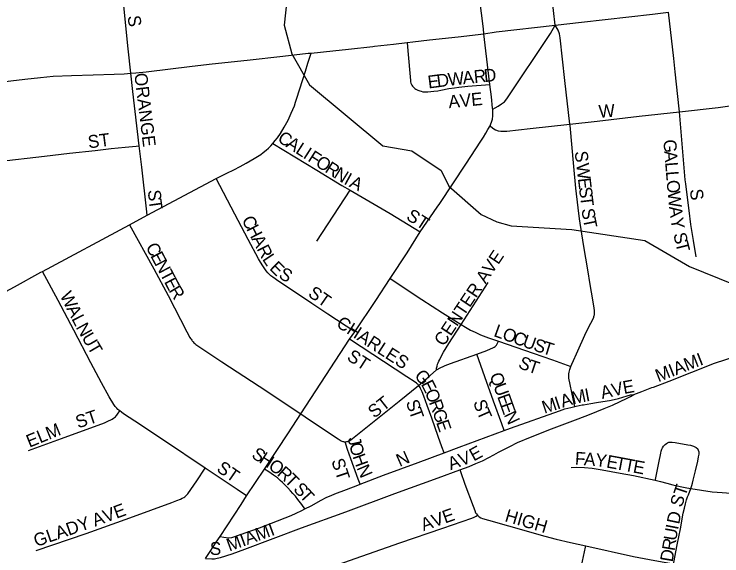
# Model space of a CAD drawing. Extents: x 1410790 to 1770854, y 448063 to 770588.
# Drawn here: x 1562870 to 1565628, y 614256 to 616367 of the extents above; entities that cross this region are included whole.
import ezdxf

# ---------------------------------------------------------------- set-up
doc = ezdxf.new("R2010")
doc.units = 0
for name, color, linetype in [('GM_X_City_Street', 7, 'Continuous'), ('GM_X_City_Street_Text', 7, 'Continuous'), ('GM_X_Minor_River', 7, 'Continuous'), ('GM_X_US_Route', 7, 'Continuous')]:
    doc.layers.add(name, color=color, linetype=linetype)

msp = doc.modelspace()

# ---------------------------------------------------------------- linework, layer by layer
at = {"layer": 'GM_X_City_Street'}
for points in [[(1564978.5, 616324.6), (1564952.7, 616553.9), (1564937.3, 616691.2), (1564931.9, 616739.1)], [(1563325, 616137), (1563313.9, 616232.1), (1563293.6, 616439.3)], [(1564978.5, 616324.6), (1565081.1, 616335.3), (1565357.8, 616367), (1565420.6, 616374.5)], [(1565462.9, 615986.9), (1565461.7, 615998.5), (1565446, 616142.6), (1565440.6, 616194.3), (1565420.6, 616374.5)], [(1564700.8, 616291.1), (1564748.7, 616298.3), (1564978.5, 616324.6)], [(1564735.2, 615996.5), (1564744.2, 616001.7), (1564756.7, 616008.8), (1564769.8, 616017.8), (1564780.5, 616026.1), (1564790, 616037.4), (1564959.7, 616291.3), (1564978.5, 616324.6)], [(1565035.8, 615938.8), (1565016.6, 616108.9), (1564997.3, 616274.5), (1564995, 616290.3), (1564989.8, 616304.7), (1564978.5, 616324.6)], [(1564401.5, 616256.9), (1564424.4, 616259.6), (1564488.5, 616266.6), (1564600.8, 616279.1), (1564700.8, 616291.1)], [(1564267.4, 616241.7), (1564273.9, 616242.4), (1564347.8, 616250.3), (1564401.5, 616256.9)], [(1564401.5, 616256.9), (1564404.3, 616224.3), (1564414.3, 616108.3), (1564415, 616102.9), (1564416.5, 616097.7), (1564418.3, 616093.7), (1564420.5, 616089.9), (1564422.4, 616087), (1564424.1, 616084.9), (1564426.4, 616082.5), (1564429.1, 616079.9), (1564431.9, 616077.7), (1564435.4, 616075.5), (1564438.7, 616073.6), (1564442.8, 616071.4), (1564446.8, 616069.7), (1564451.2, 616067.9), (1564456, 616066.6), (1564462.3, 616065.1), (1564469, 616064.5), (1564475.1, 616064.3), (1564482.1, 616064.5), (1564505, 616066.6), (1564521.1, 616068.8), (1564533.5, 616071), (1564564.6, 616077.2), (1564586, 616080.5), (1564602.8, 616082.9), (1564638.5, 616086.7), (1564723.8, 616093.2)], [(1564027, 616215.7), (1564112.3, 616224.8), (1564172.7, 616231.3), (1564267.4, 616241.7)], [(1563325, 616137), (1563344.7, 616138.4), (1563385.1, 616142.6), (1563563.9, 616164), (1563641.9, 616173.3), (1563778.4, 616188.2), (1563917.3, 616203.5), (1564016.2, 616214.6), (1564027, 616215.7)], [(1563877.8, 615863.1), (1563887.3, 615874.5), (1563895.9, 615885.8), (1563907.5, 615902.1), (1563922.6, 615926.9), (1563937.4, 615954.6), (1563950.1, 615981.3), (1563956.3, 615995.3), (1563962.2, 616010.3), (1563967, 616024), (1563972.2, 616039.3), (1564004.9, 616144.6), (1564014.9, 616176.6), (1564027, 616215.7)], [(1562730.3, 616092), (1562742.4, 616093.6), (1562800.7, 616100.9), (1562911.9, 616113.4), (1562972.3, 616120.3), (1563022, 616125.1), (1563093.8, 616128.3), (1563178.5, 616130.1), (1563259.8, 616133.3), (1563298.7, 616135.2), (1563325, 616137)], [(1563357.8, 615854.3), (1563333.2, 616065.8), (1563325, 616137)], [(1565462.9, 615986.9), (1565613.9, 616004), (1565704.5, 616016.1), (1565880.6, 616035.7)], [(1565035.8, 615938.8), (1565141.5, 615950.7), (1565305.6, 615969.1), (1565462.9, 615986.9)], [(1565528.2, 615421.7), (1565517.3, 615485.8), (1565507.6, 615547.2), (1565500, 615602.2), (1565492.4, 615663.5), (1565487.5, 615705.7), (1565485.6, 615721.8), (1565462.9, 615986.9)], [(1564724.7, 615932.5), (1564735.5, 615922.8), (1564745.7, 615916), (1564756.3, 615912.1), (1564767.3, 615910.8), (1564778.7, 615910.8), (1564790.2, 615911.6), (1564881.3, 615921.4), (1565035.8, 615938.8)], [(1565129.6, 615189.5), (1565130.6, 615192.4), (1565131.1, 615195.6), (1565131.5, 615200.5), (1565131.6, 615205.5), (1565131.4, 615213.1), (1565130.5, 615222.1), (1565126.8, 615246.5), (1565113.9, 615321.5), (1565106.8, 615362.9), (1565088.4, 615469.5), (1565073.6, 615570.2), (1565068.2, 615612.1), (1565059.3, 615688.7), (1565050.6, 615773.5), (1565036.3, 615933.7), (1565035.8, 615938.8)], [(1563658, 615726.5), (1563699.2, 615747.3), (1563726.1, 615761.2), (1563750.5, 615773.9), (1563774.5, 615786.9), (1563789.6, 615795.4), (1563805.2, 615804.6), (1563818.9, 615812.9), (1563831, 615820.7), (1563841.1, 615827.9), (1563851.8, 615837), (1563861.2, 615845.5), (1563870.4, 615854.7), (1563877.8, 615863.1)], [(1563877.8, 615863.1), (1564049.8, 615759.2), (1564147.7, 615699.9), (1564179, 615681.3)], [(1562410.4, 615747.9), (1562552.2, 615764.5), (1562707.2, 615782.2), (1562806.3, 615792.9), (1562987.9, 615814.2), (1563085.2, 615825.4), (1563186.2, 615836.1), (1563248.2, 615843.3), (1563303.3, 615849.2), (1563346.1, 615853.2), (1563357.8, 615854.3)], [(1563389.1, 615583.5), (1563386.2, 615608.7), (1563367.3, 615770.6), (1563357.8, 615854.3)], [(1563389.1, 615583.5), (1563493.1, 615639.3), (1563658, 615726.5)], [(1564197.7, 615129.7), (1564093, 615197.8), (1564030.2, 615239.6), (1563970.1, 615279.5), (1563902.2, 615325.5), (1563878.2, 615341.8), (1563870.4, 615347.7), (1563863.9, 615353.5), (1563858.3, 615359.8), (1563852.2, 615367.4), (1563838.7, 615386), (1563829.8, 615400.2), (1563821.8, 615414.1), (1563782, 615489.5), (1563729.9, 615588.1), (1563658, 615726.5)], [(1564049.2, 615482), (1564179, 615681.3)], [(1564179, 615681.3), (1564334.8, 615590.6), (1564452.9, 615518.4)], [(1563320.1, 615546.5), (1563389.1, 615583.5)], [(1562981.1, 615364.8), (1563320.1, 615546.5)], [(1563320.1, 615546.5), (1563414.6, 615374.7), (1563470.2, 615270.6), (1563543, 615129.4), (1563555.3, 615106.8), (1563557.6, 615103.1), (1563559.6, 615100.3), (1563562, 615097), (1563564.1, 615094.1), (1563567.1, 615090.3), (1563570.4, 615086.8), (1563574.1, 615083.6), (1563578.5, 615080.1), (1563679.2, 615013), (1563824.5, 614918.2), (1563987.5, 614810.1)], [(1562488.6, 615098.3), (1562579.8, 615146.9), (1562871, 615304.9), (1562974.7, 615361.3), (1562981.1, 615364.8)], [(1563281.3, 614821.1), (1563273.9, 614827.3), (1563269.7, 614832), (1563264.2, 614838.8), (1563258.7, 614846.4), (1563240.9, 614876.7), (1563210.7, 614930.8), (1563169.1, 615008.7), (1563103.1, 615136), (1563042.1, 615251.7), (1562981.1, 615364.8)], [(1564335.7, 615337), (1564459, 615255.8), (1564539.3, 615202.9), (1564612.6, 615157.6)], [(1564612.6, 615157.6), (1564717.3, 615321.6)], [(1565039.6, 614993.7), (1565043.3, 615003.1), (1565049.6, 615017.9), (1565061.3, 615044.2), (1565099.7, 615127.7), (1565117.4, 615162.8), (1565126.3, 615180.6), (1565128.7, 615186.7), (1565129.6, 615189.5)], [(1564515.6, 614980.7), (1564516.4, 614988.1), (1564518, 614995.8), (1564519.9, 615002.7), (1564522.1, 615008.4), (1564524.9, 615014.6), (1564528.4, 615022), (1564532.7, 615030.4), (1564543.5, 615050.4), (1564564.2, 615083.4), (1564612.6, 615157.6)], [(1564612.6, 615157.6), (1564629.2, 615146.9), (1564648.1, 615136.3), (1564666.7, 615127.4), (1564688, 615118.1), (1564718.8, 615106.1), (1564757.3, 615092.4)], [(1564446.3, 614920.7), (1564442.7, 614924.8), (1564440.5, 614927), (1564438.1, 614929), (1564432.5, 614933.1), (1564400.7, 614953.8), (1564177.2, 615100.3)], [(1564673.5, 615042.5), (1564711.5, 615057), (1564726.4, 615063.5), (1564735, 615067.3), (1564740.5, 615069.9), (1564744.1, 615072.1), (1564747.2, 615074.7), (1564749.6, 615077.7), (1564753.5, 615084.7), (1564757.3, 615092.4)], [(1564757.3, 615092.4), (1564892.9, 615046.6), (1564968.1, 615019.9), (1565039.6, 614993.7)], [(1564515.6, 614980.7), (1564532.9, 614990), (1564541.7, 614994.1), (1564550.4, 614997.9), (1564571.2, 615005.7), (1564673.5, 615042.5)], [(1564779.7, 614744.8), (1564770.2, 614770.8), (1564738.4, 614858.7), (1564704.5, 614954.1), (1564673.5, 615042.5)], [(1565285, 614885.5), (1565315.7, 614896.8), (1565355.6, 614911.8), (1565361.7, 614914.2), (1565423, 614937.4), (1565599.8, 615006.6), (1565642.9, 615021.5), (1565675.6, 615031.3), (1565709, 615037.8), (1565746.1, 615043.1), (1565791.4, 615046.4), (1565833.2, 615046.4), (1565866.4, 615044.5), (1565905.9, 615039.3), (1565942.9, 615032), (1566001.4, 615018.2), (1566095.8, 614990.8), (1566173.7, 614968.9)], [(1564446.3, 614920.7), (1564479.2, 614948.3), (1564515.6, 614980.7)], [(1565055.6, 614838.6), (1565049.2, 614868.4), (1565032.1, 614948.5), (1565031.5, 614954.9), (1565031.5, 614960.5), (1565031.9, 614965.7), (1565032.8, 614971.6), (1565033.9, 614977), (1565035.4, 614982), (1565039.6, 614993.7)], [(1564160.1, 614701.2), (1564164.9, 614701.4), (1564168.6, 614702.1), (1564171.4, 614702.7), (1564174.5, 614703.8), (1564178, 614705.6), (1564182.2, 614708.5), (1564299.3, 614802.5), (1564370.8, 614859.3), (1564446.3, 614920.7)], [(1564545.4, 614658), (1564537.3, 614680.8), (1564522.6, 614722), (1564497.2, 614793), (1564479.7, 614842.4), (1564466.6, 614878.2), (1564460, 614895.1), (1564457.6, 614900.9), (1564454.2, 614908.3), (1564452, 614912.2), (1564449.4, 614916.6), (1564446.3, 614920.7)], [(1564606.5, 614591.7), (1564643, 614605), (1564669.8, 614615.7), (1564694.7, 614626.3), (1564719.3, 614639.1), (1564738.8, 614650.4), (1564757.5, 614660.4), (1564778.8, 614670.8), (1564802.2, 614682.9), (1564831.4, 614697.5), (1564882.3, 614719.4), (1564964.5, 614751.1), (1565068.6, 614790.1), (1565112.5, 614807.1), (1565170, 614830.4), (1565201.3, 614843.8), (1565231.6, 614857.6), (1565256.8, 614869.3), (1565271.7, 614877.2), (1565285, 614885.5)], [(1565089.4, 614845.5), (1565117.4, 614850), (1565139.6, 614853.6), (1565164.4, 614857.3), (1565190.1, 614861.7), (1565208.5, 614865.8), (1565225.2, 614870.2), (1565242.4, 614875), (1565259.1, 614880.2), (1565272.5, 614883.7), (1565285, 614885.5)], [(1565055.6, 614838.6), (1565060.2, 614839.6), (1565084.3, 614844.6), (1565089.4, 614845.5)], [(1562925.9, 614666.5), (1563054.5, 614713.5), (1563221.9, 614775.2), (1563230.2, 614778.7), (1563237.8, 614782.1), (1563246.3, 614786.2), (1563252.7, 614789.6), (1563257.7, 614793.1), (1563261.4, 614795.5), (1563264.9, 614798.3), (1563267.8, 614801.5), (1563270.7, 614805.2), (1563273.3, 614809.1), (1563281.3, 614821.1)], [(1563614.5, 614598.5), (1563451.8, 614707.6), (1563339.9, 614780.8), (1563296.5, 614810), (1563287.8, 614816.1), (1563281.3, 614821.1)], [(1564779.7, 614744.8), (1564804, 614753.7), (1564995.4, 614822), (1565016.3, 614828.8), (1565039.4, 614835), (1565055.6, 614838.6)], [(1563987.5, 614810.1), (1564021.3, 614786.9), (1564132.6, 614711.8), (1564141.2, 614706.6), (1564144.5, 614704.7), (1564147.4, 614703.6), (1564150.4, 614702.5), (1564153.4, 614701.7), (1564156.7, 614701.2), (1564160.1, 614701.2)], [(1564545.4, 614658), (1564604, 614680.4), (1564779.7, 614744.8)], [(1564218.2, 614535.5), (1564210.9, 614555.7), (1564182.6, 614634.5), (1564169.5, 614670.9), (1564160.1, 614701.2)], [(1565368.5, 614550.7), (1565369.1, 614553.7), (1565375.6, 614586.3), (1565382.2, 614619.3), (1565389.8, 614656), (1565392.1, 614664.1), (1565394.4, 614671.7), (1565396.6, 614677.4), (1565400.5, 614683.2), (1565406.5, 614690.9), (1565411.8, 614694.5), (1565416.4, 614697.3), (1565420.8, 614698.8), (1565428.6, 614699.9), (1565434.6, 614699.1), (1565446.1, 614697.6), (1565495.5, 614689.2), (1565505.2, 614687.1), (1565517.5, 614684.3), (1565528.2, 614679.1), (1565534.4, 614673.9)], [(1564218.2, 614535.5), (1564309.5, 614570.2), (1564444.9, 614619.6), (1564545.4, 614658)], [(1565506.5, 614519), (1565510.5, 614530), (1565513.6, 614539.8), (1565516.6, 614551.1), (1565525.2, 614588), (1565534, 614625.4), (1565537.5, 614641.8), (1565539.5, 614652.4), (1565539.2, 614660.5), (1565537.3, 614667.2), (1565534.4, 614673.9)], [(1562956.3, 614277.1), (1563150.5, 614344.1), (1563321.2, 614405.2), (1563485.2, 614464.7), (1563504.5, 614471.9), (1563517.8, 614477.2), (1563525.1, 614480.6), (1563531, 614483.6), (1563535.1, 614486.4), (1563539.7, 614489.9), (1563543.4, 614493.6), (1563546.8, 614497.9), (1563582.2, 614549.3), (1563614.5, 614598.5)], [(1563775.7, 614490), (1563738.7, 614515.4), (1563614.5, 614598.5)], [(1564002.7, 614439.3), (1563990.7, 614455.9), (1563976, 614476.2), (1563966, 614488.4), (1563956.2, 614499.7), (1563946.9, 614510.3), (1563936.2, 614521.6), (1563926.5, 614531.6), (1563916.1, 614541.8), (1563906.5, 614550.5), (1563895.9, 614559.8), (1563888.7, 614565.4), (1563880.9, 614571.3), (1563872.2, 614577.4), (1563862.3, 614584.1), (1563846.1, 614594.4)], [(1565040.3, 614601), (1565060.7, 614602.3), (1565092.8, 614600.1), (1565122.8, 614597.5), (1565161.9, 614591.9), (1565231.6, 614579.2), (1565284.2, 614569.3), (1565368.5, 614550.7)], [(1563616.4, 614246.4), (1563640.4, 614244.5), (1563651.1, 614245), (1563661.5, 614246.9), (1563673.8, 614249.9), (1563719.3, 614264.6), (1563769, 614282.9), (1563990.3, 614365.3), (1564162.9, 614428.3), (1564353.5, 614498.8), (1564522.9, 614560.9), (1564606.5, 614591.7)], [(1564606.5, 614591.7), (1564608.9, 614585.3), (1564626.9, 614536.1), (1564658.4, 614449.6), (1564664.9, 614433.8), (1564668.5, 614424.5), (1564671.4, 614419.7), (1564675.7, 614414.7)], [(1565368.5, 614550.7), (1565388.4, 614546.3), (1565413.6, 614539.8), (1565437.1, 614533.3), (1565465.7, 614526.4), (1565491.7, 614521.3), (1565506.5, 614519)], [(1564002.7, 614439.3), (1564027.6, 614451.6), (1564066.2, 614473.4), (1564085.7, 614483.7), (1564107.7, 614493), (1564126.5, 614500.2), (1564144.1, 614507), (1564202.5, 614529.5), (1564218.2, 614535.5)], [(1565439.5, 614225.1), (1565440.6, 614230.7), (1565453.5, 614299.9), (1565466.6, 614361.9), (1565477.9, 614422.6), (1565482.2, 614442), (1565485.8, 614458.6), (1565490.6, 614474.7), (1565494.5, 614486.4), (1565497.8, 614494.7), (1565506.5, 614519)], [(1565506.5, 614519), (1565590.3, 614506.5), (1565609.8, 614504.6), (1565629.3, 614503.1), (1565681.4, 614499.5), (1565691.9, 614498.7)], [(1563672.7, 614332.1), (1563687.8, 614329.1), (1563695.9, 614327.4), (1563705.5, 614326.9), (1563717.9, 614328), (1563752, 614339.2), (1563826.6, 614366.1), (1563873.3, 614383.6), (1563949.4, 614414.2), (1563969.5, 614422.8), (1563991, 614433.5), (1564002.7, 614439.3)], [(1563552.8, 614149.1), (1563566.3, 614144), (1563630.1, 614120.1), (1563676.4, 614104.9), (1563700.4, 614098.9), (1563717.4, 614096.3), (1563732.6, 614094.5), (1563747.8, 614095), (1563762.5, 614097.1), (1563774.5, 614099.7), (1563830.5, 614118), (1563917.6, 614146.4), (1564177.4, 614238.9), (1564372.7, 614307), (1564540.5, 614364.7), (1564653.5, 614403.6), (1564662.7, 614407.5), (1564670.5, 614410.9), (1564675.7, 614414.7)], [(1564675.7, 614414.7), (1564679.8, 614410.5), (1564682.6, 614408.4), (1564688.8, 614404.7), (1564695.8, 614402.2), (1564718.5, 614395.9), (1564797, 614373.3), (1564937.9, 614333.5), (1564982.2, 614321.8), (1565038.1, 614307.9), (1565097.7, 614295.7)], [(1565004, 613846), (1565008, 613861.1), (1565015.3, 613889.5), (1565020.1, 613910.6), (1565025.7, 613938.3), (1565035.7, 613987.2), (1565052.5, 614070.4), (1565068.6, 614150.2), (1565081.3, 614216.9), (1565096.5, 614289.9), (1565097.7, 614295.7)], [(1565097.7, 614295.7), (1565283.8, 614254.5), (1565367.3, 614237.9), (1565439.5, 614225.1)]]:
    msp.add_lwpolyline(points, dxfattribs=at)
at = {"layer": 'GM_X_Minor_River'}
for points in [[(1564188.5, 618618.9), (1564362.6, 618483.5), (1564394.9, 618380.6), (1564370.9, 618268.7), (1564294.5, 618137.5), (1564237.3, 618074.3), (1564182.3, 618023.1), (1564110, 617897.9), (1563992, 617446.5), (1563919, 617281.2), (1563919.8, 617211), (1563982.3, 616878.8), (1563922.7, 616324.1)], [(1563922.7, 616324.1), (1563952.8, 616213.2), (1564020.9, 616091.7), (1564307.5, 615854), (1564419.5, 615834), (1564534.4, 615757.8), (1564563.5, 615697.1), (1564689.9, 615586.6), (1564751.5, 615557.4), (1564807.4, 615542.4), (1565043.7, 615528.3), (1565327.7, 615485.3), (1565502.4, 615384), (1565671.6, 615314.8)]]:
    msp.add_lwpolyline(points, dxfattribs=at)
at = {"layer": 'GM_X_US_Route'}
for points in [[(1564735.2, 615996.5), (1564734.8, 616000.8), (1564729.7, 616045.3), (1564723.8, 616093.2), (1564720.2, 616125.3), (1564700.8, 616291.1), (1564698.7, 616310.5), (1564674.4, 616504.7), (1564657.3, 616656.6), (1564654.4, 616703.1)], [(1563616.4, 614246.4), (1563633.8, 614272.8), (1563657.9, 614309.5), (1563672.7, 614332.1), (1563754.3, 614457), (1563775.5, 614489.8), (1563775.7, 614490), (1563846.1, 614594.4), (1563939.3, 614736.4), (1563987.5, 614810.1), (1564084.9, 614959.6), (1564177.2, 615100.3), (1564197.7, 615129.7), (1564279.9, 615251.5), (1564335.7, 615337), (1564401.2, 615436.9), (1564452.9, 615518.4), (1564518.7, 615615), (1564528.9, 615630), (1564630.4, 615783.2), (1564688.4, 615872.1), (1564698.8, 615887.7), (1564708.2, 615902.9), (1564716.5, 615917.3), (1564724.7, 615932.5), (1564727.9, 615939.3), (1564730.6, 615946.1), (1564733.2, 615954), (1564734, 615957.7), (1564734.8, 615962.1), (1564735.4, 615966.8), (1564735.5, 615971.8), (1564735.8, 615984.2), (1564735.6, 615991.6), (1564735.2, 615996.5)]]:
    msp.add_lwpolyline(points, dxfattribs=at)

# ---------------------------------------------------------------- texts
at = {"layer": 'GM_X_City_Street_Text'}
for s, rotation, p in [('S', 277.1217, (1563311.9, 616359.6)), ('W', 6.4367, (1564563.3, 616087.5)), ('A', 5.7149, (1564620, 616093.9)), ('R', 5.7087, (1564663.8, 616098.3)), ('D', 5.7149, (1564703.2, 616102.2)), ('ORANGE', 276.8814, (1563338.3, 616135.1)), ('E', 7.3961, (1564485, 616077.3)), ('D', 7.4157, (1564519.9, 616081.8)), ('AVE', 5.5307, (1564564.5, 616000.6)), ('W', 4.3961, (1565149.9, 615963)), ('ST', 7.1217, (1563160.6, 615844.1)), ('C', 327.2327, (1563892.9, 615873.5)), ('A', 327.253, (1563926.2, 615852)), ('L', 327.2418, (1563963.2, 615828.2)), ('G', 274.5731, (1565399.8, 615877.1)), ('I', 327.2209, (1563992.8, 615809.2)), ('F', 327.2534, (1564011.3, 615797.3)), ('O', 327.2254, (1564040.9, 615778.2)), ('S', 276.7929, (1565054.3, 615831.5)), ('A', 274.5754, (1565403.3, 615833.2)), ('R', 327.2451, (1564077.9, 615754.4)), ('W', 276.7914, (1565060.1, 615783.4)), ('L', 274.5685, (1565406.9, 615789.4)), ('N', 327.9596, (1564111.8, 615732.6)), ('L', 274.619, (1565409.7, 615754.2)), ('I', 331.4526, (1564152, 615707.6)), ('A', 333.3191, (1564172.9, 615696.3)), ('E', 276.8095, (1565066.8, 615726.6)), ('O', 274.916, (1565412.5, 615718.9)), ('S', 274.5391, (1563391.2, 615681.2)), ('S', 276.7929, (1565071, 615691.7)), ('W', 275.6835, (1565416.4, 615674.3)), ('S', 276.5885, (1565503.3, 615683.7)), ('T', 277.837, (1563394.3, 615642.9)), ('T', 276.8095, (1565075.2, 615656.7)), ('A', 276.8012, (1565422.2, 615616.3)), ('ST', 327.2569, (1564394.5, 615569.9)), ('S', 277.737, (1565081, 615607.8)), ('C', 297.3038, (1563755.5, 615566)), ('T', 281.1913, (1565086.3, 615569.6)), ('Y', 279.4163, (1565427.7, 615570.2)), ('H', 297.3153, (1563773.7, 615530.8)), ('S', 282.8446, (1565438.4, 615510.7)), ('A', 297.3153, (1563793.9, 615491.8)), ('T', 283.8961, (1565446.5, 615475.4)), ('C', 297.7925, (1563381.4, 615460.7)), ('R', 297.3038, (1563814, 615452.7)), ('CENTER AVE', 56.3092, (1564544.4, 615070)), ('E', 297.8011, (1563399.8, 615425.7)), ('L', 303.4232, (1563835.2, 615412.5)), ('N', 297.8096, (1563416.2, 615394.5)), ('E', 315.7754, (1563862, 615374)), ('T', 297.7993, (1563436.8, 615355.6)), ('S', 329.3839, (1563897.5, 615341.6)), ('E', 297.7847, (1563453.2, 615324.5)), ('R', 300.6765, (1563470.9, 615290.9)), ('W', 296.6027, (1563047, 615271.4)), ('ST', 325.3092, (1564011.9, 615270.5)), ('A', 296.6042, (1563072.7, 615220.2)), ('L', 296.8643, (1563092.5, 615180.7)), ('CHARLES', 327.3198, (1564121.7, 615151.9)), ('N', 299.1766, (1563109.4, 615147.3)), ('L', 340.1569, (1564735.8, 615113.3)), ('U', 300.2232, (1563131.4, 615108)), ('O', 340.1757, (1564768.9, 615101.3)), ('C', 340.1707, (1564810.3, 615086.4)), ('U', 340.4107, (1564847.8, 615072.9)), ('T', 300.2437, (1563153.5, 615070)), ('S', 341.9923, (1564890.7, 615057.6)), ('T', 342.5874, (1564924.7, 615046.6)), ('ST', 327.2679, (1564163.2, 615022.3)), ('MIAMI', 21.3163, (1565380.4, 614932.8)), ('S', 335.6714, (1564830.8, 614991.6)), ('T', 341.8576, (1564868.4, 614975)), ('G', 310.6843, (1564427.2, 614956.7)), ('Q', 289.7068, (1564722.1, 614960.5)), ('E', 296.9072, (1564454.1, 614925.9)), ('U', 289.7068, (1564736.9, 614919)), ('V', 13.1617, (1565204.4, 614877.2)), ('E', 10.2438, (1565246.5, 614887)), ('O', 291.838, (1564469.6, 614895.6)), ('M', 12.4853, (1565048, 614846.3)), ('I', 10.6411, (1565099.1, 614857.6)), ('A', 13.1879, (1565161.5, 614867.1)), ('ST', 38.1613, (1564273.4, 614790.5)), ('E', 289.6961, (1564751.8, 614877.6)), ('M', 18.3428, (1564936.4, 614809.7)), ('I', 18.3416, (1564986.5, 614826.3)), ('A', 17.7438, (1565007.3, 614833.2)), ('S', 288.7718, (1564396, 614855.7)), ('R', 290.0786, (1564485.8, 614855.2)), ('S', 288.2881, (1564658.5, 614856.1)), ('E', 289.6874, (1564763.6, 614844.5)), ('ST', 18.4349, (1563119.2, 614752.5)), ('T', 289.8938, (1564407.6, 614821.3)), ('G', 289.2643, (1564499.3, 614818.1)), ('T', 294.0118, (1564671.6, 614817.6)), ('N', 295.4671, (1564777.6, 614806.3)), ('E', 289.0915, (1564513.8, 614776.6)), ('ELM', 22.162, (1562929.5, 614677.5)), ('J', 282.6473, (1564169.9, 614714.3)), ('S', 327.0071, (1563791.7, 614641.5)), ('O', 285.059, (1564175.3, 614690.6)), ('E', 28.7543, (1564661, 614623.7)), ('H', 327.0251, (1563821.2, 614622.3)), ('H', 289.5891, (1564188, 614644)), ('N', 23.9647, (1564372.4, 614602.6)), ('V', 20.5947, (1564612.7, 614605)), ('F', 356.2822, (1565054.4, 614612.2)), ('A', 355.7991, (1565089.4, 614609.9)), ('Y', 352.5469, (1565132.5, 614606.7)), ('E', 349.6438, (1565175.5, 614601.1)), ('ST', 325.2979, (1563655.6, 614588.5)), ('O', 322.7979, (1563857.3, 614598.9)), ('ST', 288.4393, (1564105.5, 614627)), ('A', 20.1493, (1564571, 614589.7)), ('T', 349.2847, (1565210, 614594.8)), ('T', 349.2804, (1565244.6, 614588.3)), ('E', 349.2847, (1565279.2, 614581.7)), ('R', 318.7456, (1563891.7, 614572.9)), ('N', 293.1108, (1564203.9, 614599.5)), ('T', 315.5409, (1563920.9, 614547.3)), ('S', 314.0918, (1563955.1, 614513.5)), ('ST', 71.5738, (1565471.7, 614443)), ('T', 312.3325, (1563979.3, 614488.5)), ('AVE', 20.3295, (1563184.9, 614369.6)), ('AVE', 19.6484, (1564465.4, 614352.1)), ('HIGH', 343.6115, (1564779.3, 614391.8)), ('D', 78.0213, (1565461.4, 614377.2)), ('GLADY', 19.1772, (1562956.3, 614290.5)), ('MIAMI', 20.0943, (1563708.6, 614272.8)), ('I', 79.0501, (1565457.3, 614355.8)), ('U', 80.2718, (1565449.9, 614312.7)), ('R', 80.4993, (1565443.4, 614273.7)), ('S', 0, (1563632.6, 614260.2)), ('D', 80.5161, (1565436.1, 614230.3))]:
    msp.add_text(s, height=50, rotation=rotation, dxfattribs=at).set_placement(p)

doc.saveas('drawing.dxf')
